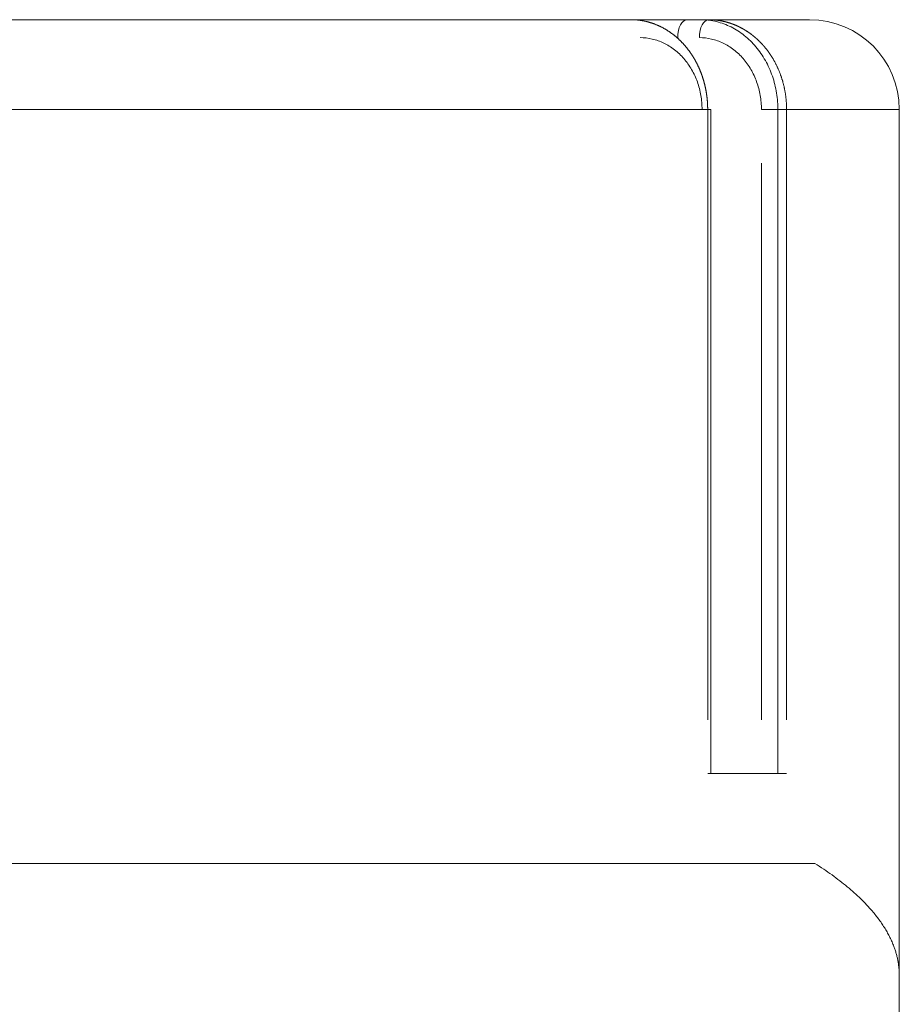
# Model space of a CAD drawing. Header units: millimetres. Extents: x 25069 to 61396, y 8621 to 21558.
# Tile 556 of 656: x 58177 to 58226, y 15455 to 15510. Entities that reach past the tile are written whole.
import ezdxf

# ---------------------------------------------------------------- set-up
doc = ezdxf.new("R2010")
doc.units = ezdxf.units.MM
doc.layers.add('10', color=7, linetype='Continuous')

msp = doc.modelspace()

# ---------------------------------------------------------------- linework, layer by layer
at = {"layer": '10', "color": 7, "linetype": 'Continuous', "lineweight": 20}
for p, q in [((58121.004, 15509.872), (58211.097, 15509.872)), ((58211.09, 15509.872), (58214.213, 15509.872)), ((58214.213, 15509.872), (58215.421, 15509.872)), ((58215.421, 15509.872), (58221.05, 15509.872)), ((58215.372, 15504.872), (58116.729, 15504.872)), ((58215.372, 15470.872), (58215.372, 15504.872)), ((58215.55, 15504.872), (58215.372, 15504.872)), ((58215.55, 15467.872), (58215.55, 15504.872)), ((58219.77, 15504.872), (58218.366, 15504.872)), ((58219.283, 15504.872), (58219.283, 15467.872)), ((58226.05, 15504.872), (58219.77, 15504.872)), ((58219.77, 15504.872), (58219.77, 15470.872)), ((58226.05, 15504.872), (58226.05, 15456.632)), ((58218.366, 15470.872), (58218.366, 15501.871)), ((58219.77, 15467.872), (58215.372, 15467.872)), ((58221.346, 15462.872), (58173.299, 15462.872)), ((58221.346, 15462.872), (58173.299, 15462.872)), ((58226.05, 15456.632), (58226.05, 15443.605))]:
    msp.add_line(p, q, dxfattribs=at)
msp.add_arc((58221.05, 15504.872), 5, 0, 90, dxfattribs=at)
for centre in [(58214.213, 15508.872), (58215.421, 15508.872)]:
    msp.add_ellipse(centre, major_axis=(0, 1), ratio=0.508752, start_param=0, end_param=1.570796, dxfattribs=at)
for points, knots in [([(58215.372, 15504.872), (58215.372, 15504.884), (58215.372, 15504.907), (58215.372, 15504.943), (58215.371, 15504.978), (58215.37, 15505.014), (58215.369, 15505.049), (58215.368, 15505.085), (58215.367, 15505.121), (58215.365, 15505.156), (58215.363, 15505.192), (58215.361, 15505.227), (58215.359, 15505.263), (58215.357, 15505.299), (58215.354, 15505.334), (58215.351, 15505.37), (58215.348, 15505.405), (58215.344, 15505.441), (58215.341, 15505.477), (58215.337, 15505.512), (58215.333, 15505.548), (58215.329, 15505.583), (58215.324, 15505.619), (58215.319, 15505.655), (58215.314, 15505.69), (58215.309, 15505.726), (58215.304, 15505.761), (58215.298, 15505.796), (58215.293, 15505.832), (58215.286, 15505.867), (58215.28, 15505.903), (58215.274, 15505.938), (58215.267, 15505.973), (58215.26, 15506.009), (58215.253, 15506.044), (58215.246, 15506.079), (58215.238, 15506.114), (58215.23, 15506.149), (58215.222, 15506.184), (58215.214, 15506.219), (58215.205, 15506.254), (58215.197, 15506.289), (58215.188, 15506.324), (58215.179, 15506.359), (58215.169, 15506.394), (58215.16, 15506.429), (58215.15, 15506.463), (58215.14, 15506.498), (58215.129, 15506.532), (58215.119, 15506.567), (58215.108, 15506.601), (58215.097, 15506.635), (58215.086, 15506.67), (58215.075, 15506.704), (58215.063, 15506.738), (58215.051, 15506.772), (58215.039, 15506.806), (58215.027, 15506.84), (58215.014, 15506.873), (58215.002, 15506.907), (58214.989, 15506.941), (58214.976, 15506.974), (58214.962, 15507.008), (58214.949, 15507.041), (58214.935, 15507.074), (58214.921, 15507.107), (58214.907, 15507.14), (58214.892, 15507.173), (58214.878, 15507.206), (58214.863, 15507.238), (58214.848, 15507.271), (58214.832, 15507.304), (58214.817, 15507.336), (58214.801, 15507.368), (58214.785, 15507.4), (58214.769, 15507.432), (58214.752, 15507.464), (58214.736, 15507.496), (58214.719, 15507.527), (58214.702, 15507.559), (58214.685, 15507.59), (58214.667, 15507.622), (58214.65, 15507.653), (58214.632, 15507.684), (58214.614, 15507.715), (58214.595, 15507.745), (58214.577, 15507.776), (58214.558, 15507.806), (58214.539, 15507.836), (58214.52, 15507.867), (58214.501, 15507.896), (58214.481, 15507.926), (58214.462, 15507.956), (58214.442, 15507.985), (58214.422, 15508.015), (58214.401, 15508.044), (58214.381, 15508.073), (58214.36, 15508.102), (58214.339, 15508.131), (58214.318, 15508.159), (58214.297, 15508.187), (58214.275, 15508.216), (58214.253, 15508.244), (58214.232, 15508.271), (58214.209, 15508.299), (58214.187, 15508.327), (58214.165, 15508.354), (58214.142, 15508.381), (58214.117, 15508.41), (58214.09, 15508.441), (58214.061, 15508.475), (58214.031, 15508.508), (58214, 15508.542), (58213.969, 15508.575), (58213.938, 15508.608), (58213.906, 15508.641), (58213.873, 15508.674), (58213.84, 15508.706), (58213.807, 15508.739), (58213.773, 15508.771), (58213.738, 15508.803), (58213.703, 15508.835), (58213.667, 15508.867), (58213.631, 15508.898), (58213.594, 15508.93), (58213.557, 15508.961), (58213.519, 15508.991), (58213.481, 15509.022), (58213.442, 15509.052), (58213.403, 15509.082), (58213.363, 15509.112), (58213.322, 15509.141), (58213.281, 15509.17), (58213.239, 15509.198), (58213.197, 15509.226), (58213.155, 15509.254), (58213.111, 15509.282), (58213.068, 15509.309), (58213.023, 15509.335), (58212.978, 15509.361), (58212.933, 15509.387), (58212.887, 15509.412), (58212.841, 15509.437), (58212.794, 15509.461), (58212.746, 15509.485), (58212.698, 15509.508), (58212.65, 15509.53), (58212.6, 15509.552), (58212.551, 15509.574), (58212.501, 15509.594), (58212.45, 15509.615), (58212.399, 15509.634), (58212.347, 15509.653), (58212.295, 15509.671), (58212.242, 15509.689), (58212.189, 15509.706), (58212.136, 15509.722), (58212.082, 15509.737), (58212.027, 15509.752), (58211.972, 15509.766), (58211.917, 15509.779), (58211.861, 15509.791), (58211.804, 15509.803), (58211.748, 15509.814), (58211.69, 15509.824), (58211.633, 15509.833), (58211.575, 15509.841), (58211.516, 15509.848), (58211.457, 15509.854), (58211.398, 15509.86), (58211.339, 15509.864), (58211.279, 15509.868), (58211.218, 15509.87), (58211.158, 15509.872), (58211.117, 15509.872), (58211.097, 15509.872)], [0, 0, 0, 0, 0.004513, 0.009029, 0.013548, 0.018069, 0.022594, 0.027122, 0.031652, 0.036186, 0.040722, 0.045262, 0.049804, 0.05435, 0.058898, 0.063449, 0.068004, 0.072561, 0.077121, 0.081684, 0.086251, 0.09082, 0.095392, 0.099967, 0.104545, 0.109126, 0.11371, 0.118297, 0.122887, 0.12748, 0.132075, 0.136674, 0.141276, 0.145881, 0.150489, 0.155099, 0.159713, 0.16433, 0.168949, 0.173572, 0.178198, 0.182826, 0.187458, 0.192093, 0.19673, 0.201371, 0.206014, 0.210661, 0.21531, 0.219963, 0.224618, 0.229277, 0.233938, 0.238603, 0.24327, 0.247941, 0.252614, 0.257291, 0.26197, 0.266653, 0.271338, 0.276026, 0.280718, 0.285412, 0.29011, 0.29481, 0.299514, 0.30422, 0.308929, 0.313642, 0.318357, 0.323076, 0.327797, 0.332522, 0.337249, 0.34198, 0.346713, 0.35145, 0.356189, 0.360931, 0.365677, 0.370425, 0.375177, 0.379932, 0.384689, 0.38945, 0.394213, 0.39898, 0.403749, 0.408522, 0.413298, 0.418076, 0.422858, 0.427643, 0.43243, 0.437221, 0.442015, 0.446811, 0.451611, 0.456414, 0.46122, 0.466029, 0.470841, 0.475655, 0.480473, 0.485294, 0.490118, 0.494945, 0.499775, 0.505842, 0.511955, 0.518115, 0.524321, 0.530574, 0.536873, 0.543219, 0.549612, 0.556051, 0.562536, 0.569068, 0.575647, 0.582272, 0.588943, 0.595662, 0.602426, 0.609237, 0.616095, 0.623, 0.629951, 0.636948, 0.643992, 0.651082, 0.658219, 0.665403, 0.672633, 0.67991, 0.687233, 0.694603, 0.702019, 0.709482, 0.716991, 0.724547, 0.73215, 0.739799, 0.747494, 0.755236, 0.763025, 0.77086, 0.778742, 0.78667, 0.794645, 0.802666, 0.810734, 0.818848, 0.827009, 0.835217, 0.843471, 0.851771, 0.860118, 0.868512, 0.876952, 0.885439, 0.893972, 0.902552, 0.911178, 0.919851, 0.92857, 0.937336, 0.946149, 0.955008, 0.963913, 0.972865, 0.981863, 0.990908, 1, 1, 1, 1]), ([(58215.328, 15509.855), (58215.369, 15509.851), (58215.41, 15509.846), (58215.73, 15509.805), (58216.006, 15509.737), (58216.548, 15509.537), (58216.807, 15509.408), (58217.175, 15509.172), (58217.295, 15509.087), (58217.528, 15508.901), (58217.642, 15508.801), (58217.966, 15508.484), (58218.162, 15508.25), (58218.514, 15507.74), (58218.671, 15507.461), (58218.93, 15506.881), (58219.034, 15506.578), (58219.192, 15505.946), (58219.243, 15505.621), (58219.278, 15505.156), (58219.283, 15505.014), (58219.283, 15504.872)], [0, 0, 0, 0, 0.019489, 0.019489, 0.151386, 0.151386, 0.283283, 0.283283, 0.349231, 0.349231, 0.41518, 0.41518, 0.547077, 0.547077, 0.678974, 0.678974, 0.810871, 0.810871, 0.942768, 0.942768, 1, 1, 1, 1]), ([(58215.421, 15509.872), (58215.432, 15509.872), (58215.452, 15509.872), (58215.483, 15509.871), (58215.514, 15509.871), (58215.545, 15509.87), (58215.576, 15509.869), (58215.606, 15509.867), (58215.637, 15509.866), (58215.667, 15509.864), (58215.698, 15509.862), (58215.728, 15509.859), (58215.758, 15509.857), (58215.788, 15509.854), (58215.818, 15509.851), (58215.848, 15509.848), (58215.878, 15509.844), (58215.908, 15509.841), (58215.937, 15509.837), (58215.967, 15509.833), (58215.996, 15509.828), (58216.025, 15509.824), (58216.054, 15509.819), (58216.084, 15509.814), (58216.112, 15509.808), (58216.141, 15509.803), (58216.17, 15509.797), (58216.199, 15509.791), (58216.227, 15509.785), (58216.256, 15509.779), (58216.284, 15509.773), (58216.312, 15509.766), (58216.34, 15509.759), (58216.368, 15509.752), (58216.396, 15509.745), (58216.424, 15509.738), (58216.451, 15509.73), (58216.479, 15509.722), (58216.506, 15509.714), (58216.533, 15509.706), (58216.56, 15509.698), (58216.587, 15509.689), (58216.614, 15509.68), (58216.641, 15509.672), (58216.667, 15509.663), (58216.694, 15509.653), (58216.72, 15509.644), (58216.746, 15509.635), (58216.772, 15509.625), (58216.798, 15509.615), (58216.824, 15509.605), (58216.85, 15509.595), (58216.875, 15509.585), (58216.901, 15509.574), (58216.926, 15509.563), (58216.951, 15509.553), (58216.976, 15509.542), (58217.001, 15509.531), (58217.026, 15509.52), (58217.051, 15509.508), (58217.075, 15509.497), (58217.099, 15509.485), (58217.124, 15509.473), (58217.148, 15509.462), (58217.172, 15509.45), (58217.195, 15509.437), (58217.219, 15509.425), (58217.243, 15509.413), (58217.266, 15509.4), (58217.289, 15509.388), (58217.312, 15509.375), (58217.335, 15509.362), (58217.358, 15509.349), (58217.381, 15509.336), (58217.404, 15509.323), (58217.426, 15509.309), (58217.448, 15509.296), (58217.471, 15509.283), (58217.493, 15509.269), (58217.514, 15509.255), (58217.536, 15509.241), (58217.558, 15509.227), (58217.579, 15509.213), (58217.601, 15509.199), (58217.622, 15509.185), (58217.643, 15509.171), (58217.664, 15509.156), (58217.685, 15509.142), (58217.705, 15509.127), (58217.726, 15509.113), (58217.746, 15509.098), (58217.766, 15509.083), (58217.786, 15509.068), (58217.806, 15509.053), (58217.826, 15509.038), (58217.846, 15509.023), (58217.865, 15509.008), (58217.885, 15508.993), (58217.904, 15508.978), (58217.923, 15508.962), (58217.942, 15508.947), (58217.961, 15508.931), (58217.98, 15508.916), (58217.998, 15508.9), (58218.017, 15508.884), (58218.035, 15508.869), (58218.053, 15508.853), (58218.071, 15508.837), (58218.089, 15508.821), (58218.107, 15508.805), (58218.125, 15508.789), (58218.142, 15508.773), (58218.16, 15508.757), (58218.177, 15508.741), (58218.194, 15508.724), (58218.211, 15508.708), (58218.228, 15508.692), (58218.244, 15508.676), (58218.261, 15508.659), (58218.278, 15508.643), (58218.294, 15508.626), (58218.31, 15508.61), (58218.326, 15508.593), (58218.342, 15508.577), (58218.358, 15508.56), (58218.373, 15508.544), (58218.389, 15508.527), (58218.404, 15508.511), (58218.42, 15508.494), (58218.435, 15508.477), (58218.45, 15508.461), (58218.465, 15508.444), (58218.48, 15508.427), (58218.504, 15508.399), (58218.537, 15508.361), (58218.579, 15508.31), (58218.621, 15508.259), (58218.661, 15508.207), (58218.702, 15508.155), (58218.741, 15508.102), (58218.78, 15508.049), (58218.818, 15507.995), (58218.855, 15507.941), (58218.892, 15507.885), (58218.928, 15507.83), (58218.963, 15507.774), (58218.998, 15507.717), (58219.031, 15507.66), (58219.064, 15507.603), (58219.097, 15507.545), (58219.128, 15507.487), (58219.159, 15507.428), (58219.189, 15507.369), (58219.219, 15507.309), (58219.248, 15507.249), (58219.275, 15507.189), (58219.303, 15507.128), (58219.329, 15507.067), (58219.355, 15507.005), (58219.379, 15506.944), (58219.404, 15506.882), (58219.427, 15506.819), (58219.45, 15506.757), (58219.471, 15506.694), (58219.492, 15506.63), (58219.513, 15506.567), (58219.532, 15506.503), (58219.551, 15506.439), (58219.569, 15506.375), (58219.586, 15506.311), (58219.603, 15506.247), (58219.618, 15506.182), (58219.633, 15506.117), (58219.647, 15506.052), (58219.661, 15505.987), (58219.673, 15505.922), (58219.685, 15505.857), (58219.696, 15505.791), (58219.706, 15505.726), (58219.716, 15505.66), (58219.724, 15505.595), (58219.732, 15505.529), (58219.74, 15505.463), (58219.746, 15505.397), (58219.752, 15505.332), (58219.756, 15505.266), (58219.761, 15505.2), (58219.764, 15505.134), (58219.767, 15505.069), (58219.768, 15505.003), (58219.77, 15504.937), (58219.77, 15504.894), (58219.77, 15504.872)], [0, 0, 0, 0, 0.004547, 0.009083, 0.013607, 0.018119, 0.02262, 0.027109, 0.031587, 0.036052, 0.040507, 0.044949, 0.04938, 0.0538, 0.058208, 0.062604, 0.066988, 0.071361, 0.075723, 0.080072, 0.08441, 0.088737, 0.093052, 0.097355, 0.101647, 0.105927, 0.110195, 0.114452, 0.118697, 0.122931, 0.127152, 0.131363, 0.135561, 0.139749, 0.143924, 0.148088, 0.15224, 0.156381, 0.160509, 0.164627, 0.168733, 0.172827, 0.176909, 0.18098, 0.185039, 0.189087, 0.193123, 0.197147, 0.20116, 0.205161, 0.209151, 0.213129, 0.217095, 0.22105, 0.224993, 0.228924, 0.232844, 0.236752, 0.240648, 0.244533, 0.248407, 0.252268, 0.256119, 0.259957, 0.263784, 0.267599, 0.271403, 0.275195, 0.278975, 0.282744, 0.286501, 0.290246, 0.29398, 0.297702, 0.301413, 0.305112, 0.308799, 0.312475, 0.316139, 0.319792, 0.323433, 0.327062, 0.33068, 0.334286, 0.33788, 0.341463, 0.345034, 0.348594, 0.352141, 0.355678, 0.359202, 0.362715, 0.366217, 0.369707, 0.373185, 0.376652, 0.380106, 0.38355, 0.386982, 0.390402, 0.39381, 0.397207, 0.400592, 0.403966, 0.407328, 0.410678, 0.414017, 0.417344, 0.42066, 0.423963, 0.427256, 0.430536, 0.433805, 0.437063, 0.440309, 0.443543, 0.446765, 0.449976, 0.453176, 0.456363, 0.459539, 0.462704, 0.465857, 0.468998, 0.472128, 0.475246, 0.478352, 0.481447, 0.48453, 0.487601, 0.490661, 0.493709, 0.496746, 0.499771, 0.508688, 0.517594, 0.52649, 0.535375, 0.544251, 0.553116, 0.56197, 0.570815, 0.579649, 0.588472, 0.597286, 0.606089, 0.614882, 0.623665, 0.632437, 0.6412, 0.649951, 0.658693, 0.667425, 0.676146, 0.684857, 0.693557, 0.702248, 0.710928, 0.719598, 0.728258, 0.736907, 0.745547, 0.754176, 0.762795, 0.771403, 0.780002, 0.78859, 0.797168, 0.805736, 0.814294, 0.822842, 0.831379, 0.839906, 0.848424, 0.85693, 0.865427, 0.873914, 0.88239, 0.890857, 0.899313, 0.907759, 0.916195, 0.924621, 0.933037, 0.941443, 0.949838, 0.958224, 0.966599, 0.974964, 0.98332, 0.991665, 1, 1, 1, 1]), ([(58211.606, 15508.872), (58211.833, 15508.872), (58212.058, 15508.846), (58212.504, 15508.743), (58212.721, 15508.666), (58213.136, 15508.467), (58213.336, 15508.343), (58213.714, 15508.051), (58213.887, 15507.886), (58214.206, 15507.517), (58214.352, 15507.311), (58214.603, 15506.877), (58214.709, 15506.647), (58214.882, 15506.162), (58214.949, 15505.908), (58215.036, 15505.396), (58215.059, 15505.136), (58215.059, 15504.872)], [0, 0, 0, 0, 0.125, 0.125, 0.25, 0.25, 0.375, 0.375, 0.5, 0.5, 0.625, 0.625, 0.75, 0.75, 0.875, 0.875, 1, 1, 1, 1]), ([(58218.366, 15504.872), (58218.366, 15505.136), (58218.343, 15505.398), (58218.254, 15505.916), (58218.187, 15506.167), (58218.015, 15506.648), (58217.907, 15506.881), (58217.654, 15507.318), (58217.511, 15507.519), (58217.192, 15507.888), (58217.015, 15508.056), (58216.639, 15508.346), (58216.441, 15508.468), (58216.024, 15508.668), (58215.805, 15508.745), (58215.364, 15508.846), (58215.14, 15508.872), (58214.912, 15508.872)], [0, 0, 0, 0, 0.125, 0.125, 0.25, 0.25, 0.375, 0.375, 0.5, 0.5, 0.625, 0.625, 0.75, 0.75, 0.875, 0.875, 1, 1, 1, 1])]:
    msp.add_open_spline(points, degree=3, knots=knots, dxfattribs=at)
for points in [[(58226.05, 15456.632), (58226.05, 15458.782), (58224.461, 15460.89), (58221.346, 15462.872)], [(58221.346, 15462.872), (58224.461, 15460.89), (58226.05, 15458.782), (58226.05, 15456.632)]]:
    msp.add_rational_spline(points, [1, 0.98680263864, 0.98680263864, 1], degree=3, dxfattribs=at)

doc.saveas('drawing.dxf')
